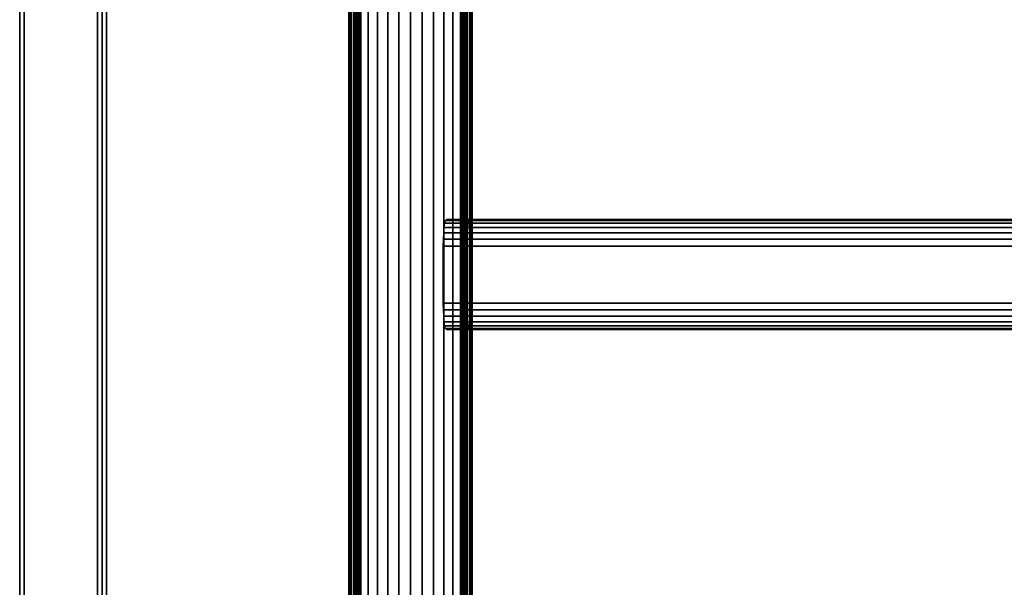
# Model space of a CAD drawing. Header units: inches. Extents: x -213 to 429, y -72 to 85.
# Tile 586 of 656: x 323.5 to 332.47, y 67.02 to 72.19. Entities that reach past the tile are written whole.
import ezdxf
from ezdxf.enums import TextEntityAlignment as Align

# ---------------------------------------------------------------- set-up
doc = ezdxf.new("R2010")
doc.units = ezdxf.units.IN
doc.header["$LTSCALE"] = 96
doc.header["$MEASUREMENT"] = 0
for name, color, linetype in [('A-FURN-3-BE_HOLD-BKCASE-BOTTOM-WOOD-HORIZONTAL', 33, 'Continuous'), ('A-FURN-3-BE_HOLD-BKCASE-BOTTOM-WOOD-TRIM-VERTICAL', 37, 'Continuous'), ('A-FURN-3-BE_HOLD-BKCASE-SHELF-HOLE', 250, 'Continuous'), ('A-FURN-3-BE_HOLD-BKCASE-SHELF-WOOD-HORIZONTAL', 33, 'Continuous'), ('A-FURN-3-BE_HOLD-BKCASE-SHELF-WOOD-TRIM-VERTICAL', 37, 'Continuous'), ('A-FURN-3-BE_HOLD-BKCASE-SIDE-WOOD-TRIM-HORIZONTAL', 37, 'Continuous'), ('A-FURN-3-BE_HOLD-BKCASE-SIDE-WOOD-VERTICAL', 33, 'Continuous'), ('A-FURN-3-BE_HOLD-BKCASE-TOP-FALSE', 251, 'Continuous'), ('A-FURN-3-BE_HOLD-LEG-BASE', 253, 'Continuous'), ('A-FURN-3-BE_HOLD-STOR-TOP-WOOD-HORIZONTAL', 33, 'Continuous'), ('A-FURN-3-BE_HOLD-STOR-TOP-WOOD-TRIM-VERTICAL', 37, 'Continuous'), ('A-FURN-HAWORTH-ATT', 251, 'Continuous')]:
    doc.layers.add(name, color=color, linetype=linetype)
doc.styles.get("Standard").update_dxf_attribs({"font": 'trebuc.ttf'})

# ---------------------------------------------------------------- blocks, each defined once
blk = doc.blocks.new('BMAL-1684-YYYYS-1HG-3D-3')
at = {"layer": 'A-FURN-3-BE_HOLD-STOR-TOP-WOOD-HORIZONTAL'}
for points, invisible_edges in [([(0.04, -0.04, 21.35), (83.93, -0.04, 21.35), (83.93, -15.96, 21.35), (0.04, -15.96, 21.35)], 1), ([(83.93, -15.96, 22.1), (83.93, -0.04, 22.1), (0.04, -0.04, 22.1), (0.04, -15.96, 22.1)], 2)]:
    blk.add_3dface(points, dxfattribs=dict(at, invisible_edges=invisible_edges))
at = {"layer": 'A-FURN-3-BE_HOLD-STOR-TOP-WOOD-TRIM-VERTICAL'}
for points in [[(0.04, -0.04, 22.1), (0, -0.04, 22.06), (0, -15.96, 22.06), (0.04, -15.96, 22.1)], [(0.04, -15.96, 21.35), (0, -15.96, 21.39), (0, -0.04, 21.39), (0.04, -0.04, 21.35)], [(0, -15.96, 21.39), (0, -15.96, 22.06), (0, -0.04, 22.06), (0, -0.04, 21.39)]]:
    blk.add_3dface(points, dxfattribs=at)
at = {"layer": 'A-FURN-HAWORTH-ATT', "flags": 1}
for tag, p in [('HAWMC', (0, 0)), ('HAWPN', (0, -0.1667)), ('HAWSN', (0, -0.3333))]:
    blk.add_attdef(tag, text='', height=0.1, dxfattribs=at).set_placement(p, align=Align.TOP_CENTER)
blk = doc.blocks.new('BB22N-1630-TTRNN-WITH-GLIDES-3D-3')
at = {"layer": 'A-FURN-3-BE_HOLD-BKCASE-BOTTOM-WOOD-HORIZONTAL'}
for points, invisible_edges in [([(0.04, -0.04, 0.59), (29.92, -0.04, 0.59), (29.92, -15.92, 0.59), (0.04, -15.92, 0.59)], 1), ([(29.92, -15.92, 1.34), (29.92, -0.04, 1.34), (0.04, -0.04, 1.34), (0.04, -15.92, 1.34)], 2)]:
    blk.add_3dface(points, dxfattribs=dict(at, invisible_edges=invisible_edges))
at = {"layer": 'A-FURN-3-BE_HOLD-BKCASE-BOTTOM-WOOD-TRIM-VERTICAL'}
for points in [[(0.04, -0.04, 1.34), (0, -0.04, 1.3), (0, -15.92, 1.3), (0.04, -15.92, 1.34)], [(0.04, -15.92, 0.59), (0, -15.92, 0.63), (0, -0.04, 0.63), (0.04, -0.04, 0.59)], [(0, -15.92, 0.63), (0, -15.92, 1.3), (0, -0.04, 1.3), (0, -0.04, 0.63)]]:
    blk.add_3dface(points, dxfattribs=at)
at = {"layer": 'A-FURN-3-BE_HOLD-BKCASE-SHELF-HOLE'}
for points, invisible_edges in [([(0.751, -6.3475, 12.7975), (0.751, -6.357, 12.8453), (0.751, -6.357, 12.7497), (0.751, -6.3475, 12.7975)], 2), ([(0.751, -6.3475, 15.7975), (0.751, -6.357, 15.8453), (0.751, -6.357, 15.7497), (0.751, -6.3475, 15.7975)], 2), ([(0.751, -6.357, 12.8453), (0.751, -6.3841, 12.8859), (0.751, -6.3841, 12.7091), (0.751, -6.357, 12.7497)], 10), ([(0.751, -6.357, 15.8453), (0.751, -6.3841, 15.8859), (0.751, -6.3841, 15.7091), (0.751, -6.357, 15.7497)], 10), ([(0.751, -6.3841, 12.8859), (0.751, -6.4247, 12.913), (0.751, -6.4247, 12.682), (0.751, -6.3841, 12.7091)], 10), ([(0.751, -6.3841, 15.8859), (0.751, -6.4247, 15.913), (0.751, -6.4247, 15.682), (0.751, -6.3841, 15.7091)], 10), ([(0.751, -6.4247, 12.913), (0.751, -6.4725, 12.9225), (0.751, -6.4725, 12.6725), (0.751, -6.4247, 12.682)], 10), ([(0.751, -6.4247, 15.913), (0.751, -6.4725, 15.9225), (0.751, -6.4725, 15.6725), (0.751, -6.4247, 15.682)], 10), ([(0.751, -6.4725, 12.9225), (0.751, -6.5203, 12.913), (0.751, -6.5203, 12.682), (0.751, -6.4725, 12.6725)], 10), ([(0.751, -6.4725, 15.9225), (0.751, -6.5203, 15.913), (0.751, -6.5203, 15.682), (0.751, -6.4725, 15.6725)], 10), ([(0.751, -6.5203, 12.913), (0.751, -6.5609, 12.8859), (0.751, -6.5609, 12.7091), (0.751, -6.5203, 12.682)], 10), ([(0.751, -6.5203, 15.913), (0.751, -6.5609, 15.8859), (0.751, -6.5609, 15.7091), (0.751, -6.5203, 15.682)], 10), ([(0.751, -6.5609, 12.8859), (0.751, -6.588, 12.8453), (0.751, -6.588, 12.7497), (0.751, -6.5609, 12.7091)], 10), ([(0.751, -6.5609, 15.8859), (0.751, -6.588, 15.8453), (0.751, -6.588, 15.7497), (0.751, -6.5609, 15.7091)], 10), ([(0.751, -6.588, 12.8453), (0.751, -6.5975, 12.7975), (0.751, -6.5975, 12.7975), (0.751, -6.588, 12.7497)], 8), ([(0.751, -6.588, 15.8453), (0.751, -6.5975, 15.7975), (0.751, -6.5975, 15.7975), (0.751, -6.588, 15.7497)], 8), ([(0.751, -9.2375, 12.7975), (0.751, -9.247, 12.8453), (0.751, -9.247, 12.7497), (0.751, -9.2375, 12.7975)], 2), ([(0.751, -9.2375, 15.7975), (0.751, -9.247, 15.8453), (0.751, -9.247, 15.7497), (0.751, -9.2375, 15.7975)], 2), ([(0.751, -9.247, 12.8453), (0.751, -9.2741, 12.8859), (0.751, -9.2741, 12.7091), (0.751, -9.247, 12.7497)], 10), ([(0.751, -9.247, 15.8453), (0.751, -9.2741, 15.8859), (0.751, -9.2741, 15.7091), (0.751, -9.247, 15.7497)], 10), ([(0.751, -9.2741, 12.8859), (0.751, -9.3147, 12.913), (0.751, -9.3147, 12.682), (0.751, -9.2741, 12.7091)], 10), ([(0.751, -9.2741, 15.8859), (0.751, -9.3147, 15.913), (0.751, -9.3147, 15.682), (0.751, -9.2741, 15.7091)], 10), ([(0.751, -9.3147, 12.913), (0.751, -9.3625, 12.9225), (0.751, -9.3625, 12.6725), (0.751, -9.3147, 12.682)], 10), ([(0.751, -9.3147, 15.913), (0.751, -9.3625, 15.9225), (0.751, -9.3625, 15.6725), (0.751, -9.3147, 15.682)], 10), ([(0.751, -9.3625, 12.9225), (0.751, -9.4103, 12.913), (0.751, -9.4103, 12.682), (0.751, -9.3625, 12.6725)], 10), ([(0.751, -9.3625, 15.9225), (0.751, -9.4103, 15.913), (0.751, -9.4103, 15.682), (0.751, -9.3625, 15.6725)], 10), ([(0.751, -9.4103, 12.913), (0.751, -9.4509, 12.8859), (0.751, -9.4509, 12.7091), (0.751, -9.4103, 12.682)], 10), ([(0.751, -9.4103, 15.913), (0.751, -9.4509, 15.8859), (0.751, -9.4509, 15.7091), (0.751, -9.4103, 15.682)], 10), ([(0.751, -9.4509, 12.8859), (0.751, -9.478, 12.8453), (0.751, -9.478, 12.7497), (0.751, -9.4509, 12.7091)], 10), ([(0.751, -9.4509, 15.8859), (0.751, -9.478, 15.8453), (0.751, -9.478, 15.7497), (0.751, -9.4509, 15.7091)], 10), ([(0.751, -9.478, 12.8453), (0.751, -9.4875, 12.7975), (0.751, -9.4875, 12.7975), (0.751, -9.478, 12.7497)], 8), ([(0.751, -9.478, 15.8453), (0.751, -9.4875, 15.7975), (0.751, -9.4875, 15.7975), (0.751, -9.478, 15.7497)], 8)]:
    blk.add_3dface(points, dxfattribs=dict(at, invisible_edges=invisible_edges))
at = {"layer": 'A-FURN-3-BE_HOLD-BKCASE-SHELF-WOOD-HORIZONTAL', "invisible_edges": 10}
for points in [[(29.17, -15.045, 14.6725), (29.17, -0.9775, 14.6725), (0.79, -0.9775, 14.6725), (0.79, -15.045, 14.6725)], [(29.17, -0.9775, 13.9225), (29.17, -15.045, 13.9225), (0.79, -15.045, 13.9225), (0.79, -0.9775, 13.9225)]]:
    blk.add_3dface(points, dxfattribs=at)
at = {"layer": 'A-FURN-3-BE_HOLD-BKCASE-SHELF-WOOD-TRIM-VERTICAL'}
for points in [[(0.75, -15.045, 14.6325), (0.79, -15.045, 14.6725), (0.79, -0.9775, 14.6725), (0.75, -0.9775, 14.6325)], [(0.75, -0.9775, 14.6325), (0.75, -0.9775, 13.9625), (0.75, -15.045, 13.9625), (0.75, -15.045, 14.6325)], [(0.79, -15.045, 13.9225), (0.75, -15.045, 13.9625), (0.75, -0.9775, 13.9625), (0.79, -0.9775, 13.9225)]]:
    blk.add_3dface(points, dxfattribs=at)
at = {"layer": 'A-FURN-3-BE_HOLD-BKCASE-SIDE-WOOD-TRIM-HORIZONTAL'}
for points in [[(0, -0.04, 1.38), (0.04, -0.04, 1.34), (0.04, -15.92, 1.34), (0, -15.92, 1.38)], [(0, -15.92, 21.31), (0.04, -15.92, 21.35), (0.04, -0.04, 21.35), (0, -0.04, 21.31)], [(0.71, -0.04, 21.35), (0.04, -0.04, 21.35), (0.04, -15.92, 21.35), (0.71, -15.92, 21.35)], [(0.75, -15.92, 1.38), (0.71, -15.92, 1.34), (0.71, -0.04, 1.34), (0.75, -0.04, 1.38)], [(0.75, -0.04, 21.31), (0.71, -0.04, 21.35), (0.71, -15.92, 21.35), (0.75, -15.92, 21.31)]]:
    blk.add_3dface(points, dxfattribs=at)
at = {"layer": 'A-FURN-3-BE_HOLD-BKCASE-SIDE-WOOD-VERTICAL'}
for points, invisible_edges in [([(0, -15.92, 21.31), (0, -0.04, 21.31), (0, -0.04, 1.38), (0, -15.92, 1.38)], 2), ([(0.75, -0.04, 1.38), (0.75, -0.04, 21.31), (0.75, -15.92, 21.31), (0.75, -15.92, 1.38)], 1)]:
    blk.add_3dface(points, dxfattribs=dict(at, invisible_edges=invisible_edges))
at = {"layer": 'A-FURN-3-BE_HOLD-BKCASE-TOP-FALSE'}
for points in [[(0.75, -12.92, 21.31), (0.79, -12.92, 21.35), (0.79, -0.9775, 21.35), (0.75, -0.9775, 21.31)], [(0.75, -0.9775, 21.31), (0.75, -0.9775, 20.64), (0.75, -12.92, 20.64), (0.75, -12.92, 21.31)], [(0.79, -12.92, 20.6), (0.75, -12.92, 20.64), (0.75, -0.9775, 20.64), (0.79, -0.9775, 20.6)]]:
    blk.add_3dface(points, dxfattribs=at)
at = {"layer": 'A-FURN-3-BE_HOLD-BKCASE-TOP-FALSE', "invisible_edges": 10}
for points in [[(29.17, -12.92, 21.35), (29.17, -0.9775, 21.35), (0.79, -0.9775, 21.35), (0.79, -12.92, 21.35)], [(29.17, -0.9775, 20.6), (29.17, -12.92, 20.6), (0.79, -12.92, 20.6), (0.79, -0.9775, 20.6)]]:
    blk.add_3dface(points, dxfattribs=at)
at = {"layer": 'A-FURN-HAWORTH-ATT', "flags": 1}
for tag, p in [('HAWMC', (0, 0)), ('HAWPN', (0, -0.1667)), ('HAWSN', (0, -0.3333))]:
    blk.add_attdef(tag, text='', height=0.1, dxfattribs=at).set_placement(p, align=Align.TOP_CENTER)
blk = doc.blocks.new('BAZS-1684-S2NN-3D-3')
at = {"layer": 'A-FURN-HAWORTH-ATT', "flags": 1}
for tag, p in [('HAWMC', (0, 0)), ('HAWPN', (0, -0.1667)), ('HAWSN', (0, -0.3333))]:
    blk.add_attdef(tag, text='', height=0.1, dxfattribs=at).set_placement(p, align=Align.TOP_CENTER)
at = {"layer": 'A-FURN-3-BE_HOLD-LEG-BASE'}
mesh = blk.add_polymesh((2, 47), dxfattribs=dict(at, n_close=True))
for k, corner in enumerate([(3.0249, -3.9637, 5.5171), (3.0567, -3.9637, 5.4151), (3.1076, -3.9637, 5.3213), (3.1757, -3.9637, 5.2391), (3.2585, -3.9637, 5.1716), (3.3529, -3.9637, 5.1215), (3.4551, -3.9637, 5.0907), (3.5614, -3.9637, 5.0803), (3.6677, -3.9637, 5.0907), (3.77, -3.9637, 5.1215), (3.8643, -3.9637, 5.1716), (3.9471, -3.9637, 5.2391), (4.0153, -3.9637, 5.3213), (4.0662, -3.9637, 5.4151), (4.0979, -3.9637, 5.5171), (4.1093, -3.9637, 5.6233), (4.1229, -3.9637, 7.1805), (4.1201, -3.9637, 7.1904), (4.1128, -3.9637, 7.1977), (4.1029, -3.9637, 7.2003), (4.0779, -3.9637, 7.2003), (4.0679, -3.9637, 7.1977), (4.0606, -3.9637, 7.1904), (4.0579, -3.9637, 7.1805), (4.0573, -3.9637, 7.12), (4.0559, -3.9637, 7.1097), (4.0519, -3.9637, 7.1001), (4.0455, -3.9637, 7.0919), (4.0372, -3.9637, 7.0856), (4.0276, -3.9637, 7.0816), (4.0173, -3.9637, 7.0803), (3.1055, -3.9637, 7.0803), (3.0952, -3.9637, 7.0816), (3.0856, -3.9637, 7.0856), (3.0774, -3.9637, 7.0919), (3.071, -3.9637, 7.1001), (3.067, -3.9637, 7.1097), (3.0655, -3.9637, 7.12), (3.065, -3.9637, 7.1805), (3.0623, -3.9637, 7.1904), (3.055, -3.9637, 7.1977), (3.045, -3.9637, 7.2003), (3.02, -3.9637, 7.2003), (3.0101, -3.9637, 7.1977), (3.0027, -3.9637, 7.1904), (3, -3.9637, 7.1805), (3.0136, -3.9637, 5.6233), (3.0249, -11.9963, 5.5171), (3.0567, -11.9963, 5.4151), (3.1076, -11.9963, 5.3213), (3.1757, -11.9963, 5.2391), (3.2585, -11.9963, 5.1716), (3.3529, -11.9963, 5.1215), (3.4551, -11.9963, 5.0907), (3.5614, -11.9963, 5.0803), (3.6677, -11.9963, 5.0907), (3.77, -11.9963, 5.1215), (3.8643, -11.9963, 5.1716), (3.9471, -11.9963, 5.2391), (4.0153, -11.9963, 5.3213), (4.0662, -11.9963, 5.4151), (4.0979, -11.9963, 5.5171), (4.1093, -11.9963, 5.6233), (4.1229, -11.9963, 7.1805), (4.1201, -11.9963, 7.1904), (4.1128, -11.9963, 7.1977), (4.1029, -11.9963, 7.2003), (4.0779, -11.9963, 7.2003), (4.0679, -11.9963, 7.1977), (4.0606, -11.9963, 7.1904), (4.0579, -11.9963, 7.1805), (4.0573, -11.9963, 7.12), (4.0559, -11.9963, 7.1097), (4.0519, -11.9963, 7.1001), (4.0455, -11.9963, 7.0919), (4.0372, -11.9963, 7.0856), (4.0276, -11.9963, 7.0816), (4.0173, -11.9963, 7.0803), (3.1055, -11.9963, 7.0803), (3.0952, -11.9963, 7.0816), (3.0856, -11.9963, 7.0856), (3.0774, -11.9963, 7.0919), (3.071, -11.9963, 7.1001), (3.067, -11.9963, 7.1097), (3.0655, -11.9963, 7.12), (3.065, -11.9963, 7.1805), (3.0623, -11.9963, 7.1904), (3.055, -11.9963, 7.1977), (3.045, -11.9963, 7.2003), (3.02, -11.9963, 7.2003), (3.0101, -11.9963, 7.1977), (3.0027, -11.9963, 7.1904), (3, -11.9963, 7.1805), (3.0136, -11.9963, 5.6233)]):
    mesh.set_mesh_vertex(divmod(k, 47), corner)
mesh = blk.add_polymesh((2, 28), dxfattribs=at)
for k, corner in enumerate([(79.817, -8.24, 7.205), (79.817, -7.72, 7.205), (79.818, -7.6579, 7.1969), (79.821, -7.6, 7.1731), (79.8256, -7.5503, 7.1352), (79.8317, -7.5122, 7.0859), (79.8387, -7.4882, 7.0284), (79.8463, -7.48, 6.965), (80.0315, -7.48, 5.445), (80.0391, -7.4882, 5.3816), (80.0462, -7.5122, 5.3241), (80.0522, -7.5503, 5.2748), (80.0569, -7.6, 5.2369), (80.0598, -7.6579, 5.2131), (80.0608, -7.72, 5.205), (80.0608, -8.24, 5.205), (80.0598, -8.3021, 5.2131), (80.0569, -8.36, 5.2369), (80.0522, -8.4097, 5.2748), (80.0462, -8.4478, 5.3241), (80.0391, -8.4718, 5.3816), (80.0315, -8.48, 5.445), (79.8463, -8.48, 6.965), (79.8387, -8.4718, 7.0284), (79.8317, -8.4478, 7.0859), (79.8256, -8.4097, 7.1352), (79.821, -8.36, 7.1731), (79.818, -8.3021, 7.1969), (4.103, -8.24, 7.205), (4.103, -7.72, 7.205), (4.102, -7.6579, 7.1969), (4.099, -7.6, 7.1731), (4.0944, -7.5503, 7.1352), (4.0883, -7.5122, 7.0859), (4.0813, -7.4882, 7.0284), (4.0737, -7.48, 6.965), (3.8885, -7.48, 5.445), (3.8809, -7.4882, 5.3816), (3.8738, -7.5122, 5.3241), (3.8678, -7.5503, 5.2748), (3.8631, -7.6, 5.2369), (3.8602, -7.6579, 5.2131), (3.8592, -7.72, 5.205), (3.8592, -8.24, 5.205), (3.8602, -8.3021, 5.2131), (3.8631, -8.36, 5.2369), (3.8678, -8.4097, 5.2748), (3.8738, -8.4478, 5.3241), (3.8809, -8.4718, 5.3816), (3.8885, -8.48, 5.445), (4.0737, -8.48, 6.965), (4.0813, -8.4718, 7.0284), (4.0883, -8.4478, 7.0859), (4.0944, -8.4097, 7.1352), (4.099, -8.36, 7.1731), (4.102, -8.3021, 7.1968)]):
    mesh.set_mesh_vertex(divmod(k, 28), corner)

msp = doc.modelspace()

# ---------------------------------------------------------------- block references
for name in ['BMAL-1684-YYYYS-1HG-3D-3', 'BB22N-1630-TTRNN-WITH-GLIDES-3D-3', 'BAZS-1684-S2NN-3D-3']:
    msp.add_blockref(name, (323.5019, 77.8476))

doc.saveas('drawing.dxf')
